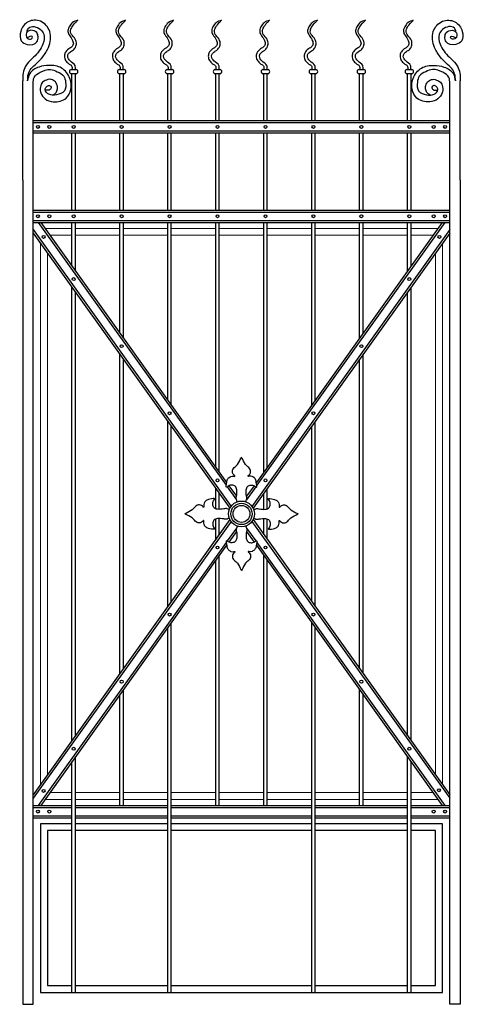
# Model space of a CAD drawing. Header units: millimetres. Extents: x 6567289036 to 6568990308, y 5976640423 to 5977332400.
# Tile 294 of 334: x 6568922126 to 6568923421, y 5976943836 to 5976946712. Entities that reach past the tile are written whole.
import ezdxf

# ---------------------------------------------------------------- set-up
doc = ezdxf.new("R2010")
doc.units = ezdxf.units.MM

msp = doc.modelspace()

# ---------------------------------------------------------------- linework, layer by layer
for p, q in [((6568922276.171483, 5976946566.282215), (6568922291.124983, 5976946566.282215)), ((6568922291.124983, 5976946554.282215), (6568922276.171483, 5976946554.282215)), ((6568922278.648227, 5976946416.84284), (6568922278.648223, 5976946554.282215)), ((6568922288.648232, 5976946416.84284), (6568922288.648232, 5976946554.282215)), ((6568922416.171483, 5976946566.282215), (6568922431.124983, 5976946566.282215)), ((6568922431.124983, 5976946554.282215), (6568922416.171483, 5976946554.282215)), ((6568922418.648231, 5976946416.84284), (6568922418.648228, 5976946554.282215)), ((6568922428.648232, 5976946416.84284), (6568922428.648232, 5976946554.282215)), ((6568922556.171483, 5976946566.282215), (6568922571.124983, 5976946566.282215)), ((6568922571.124983, 5976946554.282215), (6568922556.171483, 5976946554.282215)), ((6568922558.648227, 5976946416.84284), (6568922558.648225, 5976946554.282215)), ((6568922568.648227, 5976946416.84284), (6568922568.648225, 5976946554.282215)), ((6568922696.171483, 5976946566.282215), (6568922711.124983, 5976946566.282215)), ((6568922711.124983, 5976946554.282215), (6568922696.171483, 5976946554.282215)), ((6568922698.64823, 5976946416.84284), (6568922698.64823, 5976946554.282215)), ((6568922708.648232, 5976946416.84284), (6568922708.648232, 5976946554.282215)), ((6568922836.171483, 5976946566.282215), (6568922851.124983, 5976946566.282215)), ((6568922851.124983, 5976946554.282215), (6568922836.171483, 5976946554.282215)), ((6568922838.64823, 5976946416.84284), (6568922838.64823, 5976946554.282215)), ((6568922848.648233, 5976946416.84284), (6568922848.648234, 5976946554.282215)), ((6568922976.171483, 5976946566.282215), (6568922991.124983, 5976946566.282215)), ((6568922991.124983, 5976946554.282215), (6568922976.171483, 5976946554.282215)), ((6568922978.648228, 5976946416.84284), (6568922978.648225, 5976946554.282215)), ((6568922988.648232, 5976946416.84284), (6568922988.648232, 5976946554.282215)), ((6568923116.171483, 5976946566.282215), (6568923131.124983, 5976946566.282215)), ((6568923131.124983, 5976946554.282215), (6568923116.171483, 5976946554.282215)), ((6568923118.64823, 5976946416.84284), (6568923118.648229, 5976946554.282215)), ((6568923128.64823, 5976946416.84284), (6568923128.648229, 5976946554.282215)), ((6568923256.171483, 5976946566.282215), (6568923271.124983, 5976946566.282215)), ((6568923271.124983, 5976946554.282215), (6568923256.171483, 5976946554.282215)), ((6568923258.648232, 5976946416.84284), (6568923258.648232, 5976946554.282215)), ((6568923268.648232, 5976946416.84284), (6568923268.648232, 5976946554.282215)), ((6568922135.582452, 5976946242.953264), (6568922135.582452, 5976946533.856352)), ((6568922165.582452, 5976946242.953263), (6568922165.582452, 5976946526.235807)), ((6568923381.714015, 5976946242.953263), (6568923381.714015, 5976946526.235807)), ((6568923411.714017, 5976946242.953264), (6568923411.714015, 5976946533.856352)), ((6568923381.714016, 5976946416.84284), (6568922165.582452, 5976946416.84284)), ((6568923381.714016, 5976946410.84284), (6568922165.582452, 5976946410.84284)), ((6568923381.714016, 5976946386.652826), (6568922165.582452, 5976946386.652826)), ((6568923381.714016, 5976946380.652826), (6568922165.582452, 5976946380.652826)), ((6568922278.648233, 5976946155.944423), (6568922278.648228, 5976946380.652826)), ((6568922288.648232, 5976946155.944423), (6568922288.648232, 5976946380.652826)), ((6568922418.648233, 5976946155.944423), (6568922418.648231, 5976946380.652826)), ((6568922428.648232, 5976946155.944423), (6568922428.648232, 5976946380.652826)), ((6568922558.648233, 5976946155.944423), (6568922558.648228, 5976946380.652826)), ((6568922568.648233, 5976946155.944423), (6568922568.648228, 5976946380.652826)), ((6568922698.648232, 5976946155.944423), (6568922698.648231, 5976946380.652826)), ((6568922708.648232, 5976946155.944423), (6568922708.648232, 5976946380.652826)), ((6568922838.648232, 5976946155.944423), (6568922838.648231, 5976946380.652826)), ((6568922848.648232, 5976946155.944423), (6568922848.648233, 5976946380.652826)), ((6568922978.648233, 5976946155.944423), (6568922978.648229, 5976946380.652826)), ((6568922988.648232, 5976946155.944423), (6568922988.648232, 5976946380.652826)), ((6568923118.648233, 5976946155.944423), (6568923118.648231, 5976946380.652826)), ((6568923128.648233, 5976946155.944423), (6568923128.648231, 5976946380.652826)), ((6568923258.648232, 5976946155.944423), (6568923258.648232, 5976946380.652826)), ((6568923268.648232, 5976946155.944423), (6568923268.648232, 5976946380.652826)), ((6568922135.582452, 5976946242.953263), (6568922135.582452, 5976943836.136531)), ((6568922165.582452, 5976943836.136531), (6568922165.582452, 5976946242.953263)), ((6568923381.714015, 5976943836.136531), (6568923381.714015, 5976946242.953263)), ((6568923411.714015, 5976946242.953263), (6568923411.714015, 5976943836.136531)), ((6568922165.582452, 5976946155.944423), (6568923381.714015, 5976946155.944423)), ((6568922165.582452, 5976946149.944423), (6568923381.714015, 5976946149.944423)), ((6568922165.582452, 5976946125.754409), (6568923381.714015, 5976946125.754409)), ((6568922165.582452, 5976946119.754409), (6568923381.714015, 5976946119.754409)), ((6568922180.329351, 5976946119.754409), (6568922728.733303, 5976945351.997586)), ((6568922187.702802, 5976946119.754409), (6568922730.257155, 5976945360.186931)), ((6568922278.648233, 5976945992.432248), (6568922278.648233, 5976946119.754409)), ((6568922288.648233, 5976945978.432406), (6568922288.648233, 5976946119.754409)), ((6568922418.648233, 5976945796.434471), (6568922418.648233, 5976946119.754409)), ((6568922428.648233, 5976945782.43463), (6568922428.648233, 5976946119.754409)), ((6568922558.648233, 5976945600.436695), (6568922558.648233, 5976946119.754409)), ((6568922568.648233, 5976945586.436853), (6568922568.648233, 5976946119.754409)), ((6568922698.648233, 5976945404.438918), (6568922698.648233, 5976946119.754409)), ((6568922708.648233, 5976945390.439077), (6568922708.648233, 5976946119.754409)), ((6568923359.593666, 5976946119.754409), (6568922817.039312, 5976945360.186931)), ((6568923366.967115, 5976946119.754409), (6568922818.563164, 5976945351.997586)), ((6568922838.648233, 5976945390.439077), (6568922838.648233, 5976946119.754409)), ((6568922848.648233, 5976945404.438918), (6568922848.648233, 5976946119.754409)), ((6568922978.648233, 5976945586.436853), (6568922978.648233, 5976946119.754409)), ((6568922988.648233, 5976945600.436695), (6568922988.648233, 5976946119.754409)), ((6568923118.648233, 5976945782.43463), (6568923118.648233, 5976946119.754409)), ((6568923128.648233, 5976945796.434471), (6568923128.648233, 5976946119.754409)), ((6568923258.648233, 5976945978.432406), (6568923258.648233, 5976946119.754409)), ((6568923268.648233, 5976945992.432248), (6568923268.648233, 5976946119.754409)), ((6568922165.582452, 5976946099.108983), (6568922743.18416, 5976945290.475764)), ((6568922165.582452, 5976946088.78627), (6568922739.826895, 5976945284.85317)), ((6568923381.714015, 5976946099.108983), (6568922804.112307, 5976945290.475764)), ((6568923381.714015, 5976946088.78627), (6568922807.469573, 5976945284.85317)), ((6568922278.648233, 5976944606.447971), (6568922278.648233, 5976945930.495972)), ((6568922288.648233, 5976944620.447812), (6568922288.648233, 5976945916.49613)), ((6568923258.648233, 5976944620.447812), (6568923258.648233, 5976945916.49613)), ((6568923268.648233, 5976944606.447971), (6568923268.648233, 5976945930.495972)), ((6568922418.648233, 5976944802.445747), (6568922418.648233, 5976945734.498195)), ((6568922428.648233, 5976944816.445589), (6568922428.648233, 5976945720.498354)), ((6568923118.648233, 5976944816.445589), (6568923118.648233, 5976945720.498354)), ((6568923128.648233, 5976944802.445747), (6568923128.648233, 5976945734.498195)), ((6568922558.648233, 5976944998.443524), (6568922558.648233, 5976945538.500419)), ((6568922568.648233, 5976945012.443365), (6568922568.648233, 5976945524.500577)), ((6568922978.648233, 5976945012.443365), (6568922978.648233, 5976945524.500577)), ((6568922988.648233, 5976944998.443524), (6568922988.648233, 5976945538.500419)), ((6568922698.648233, 5976945283.230026), (6568922698.648233, 5976945342.502642)), ((6568922731.915714, 5976945347.542261), (6568922758.695016, 5976945310.051664)), ((6568922736.959382, 5976945350.803919), (6568922758.892391, 5976945320.098055)), ((6568922810.337085, 5976945350.803919), (6568922788.404077, 5976945320.098055)), ((6568922815.380753, 5976945347.542261), (6568922788.601452, 5976945310.051664)), ((6568922848.648233, 5976945283.230026), (6568922848.648233, 5976945342.502642)), ((6568922708.648233, 5976945281.722558), (6568922708.648233, 5976945328.502801)), ((6568922838.648233, 5976945281.722558), (6568922838.648233, 5976945328.502801)), ((6568922739.826895, 5976945252.090772), (6568922165.582452, 5976944448.157672)), ((6568922698.648233, 5976945194.4413), (6568922698.648233, 5976945253.713916)), ((6568922708.648233, 5976945208.441142), (6568922708.648233, 5976945255.221384)), ((6568922807.469573, 5976945252.090772), (6568923381.714015, 5976944448.157672)), ((6568922838.648233, 5976945208.441142), (6568922838.648233, 5976945255.221384)), ((6568922848.648233, 5976945194.4413), (6568922848.648233, 5976945253.713916)), ((6568922743.18416, 5976945246.468178), (6568922165.582452, 5976944437.83496)), ((6568922758.695016, 5976945226.892278), (6568922731.915714, 5976945189.401682)), ((6568922788.601452, 5976945226.892278), (6568922815.380753, 5976945189.401682)), ((6568922804.112307, 5976945246.468178), (6568923381.714015, 5976944437.83496)), ((6568922758.892391, 5976945216.845888), (6568922736.959382, 5976945186.140024)), ((6568922788.404077, 5976945216.845888), (6568922810.337085, 5976945186.140024)), ((6568922728.733303, 5976945184.946357), (6568922180.329351, 5976944417.189534)), ((6568922730.257155, 5976945176.757012), (6568922187.702802, 5976944417.189534)), ((6568922817.039312, 5976945176.757012), (6568923359.593666, 5976944417.189534)), ((6568922818.563164, 5976945184.946357), (6568923366.967115, 5976944417.189534)), ((6568922708.648233, 5976944417.189534), (6568922708.648233, 5976945146.504866)), ((6568922838.648233, 5976944417.189534), (6568922838.648233, 5976945146.504866)), ((6568922698.648233, 5976944417.189534), (6568922698.648233, 5976945132.505024)), ((6568922848.648233, 5976944417.189534), (6568922848.648233, 5976945132.505024)), ((6568922558.648233, 5976943870.741948), (6568922558.648233, 5976944936.507248)), ((6568922568.648233, 5976943870.741948), (6568922568.648233, 5976944950.507089)), ((6568922978.648233, 5976943870.741948), (6568922978.648233, 5976944950.507089)), ((6568922988.648233, 5976943870.741948), (6568922988.648233, 5976944936.507248)), ((6568922418.648233, 5976944417.189534), (6568922418.648233, 5976944740.509471)), ((6568922428.648233, 5976944417.189534), (6568922428.648233, 5976944754.509313)), ((6568923118.648233, 5976944417.189534), (6568923118.648233, 5976944754.509313)), ((6568923128.648233, 5976944417.189534), (6568923128.648233, 5976944740.509471)), ((6568922278.648233, 5976943870.741947), (6568922278.648233, 5976944544.511695)), ((6568922288.648233, 5976943870.741947), (6568922288.648233, 5976944558.511536)), ((6568923258.648232, 5976943870.741947), (6568923258.648233, 5976944558.511536)), ((6568923268.648232, 5976943870.741947), (6568923268.648233, 5976944544.511695)), ((6568922165.582452, 5976944417.189534), (6568922278.648234, 5976944417.189534)), ((6568922165.582452, 5976944411.189534), (6568922278.648234, 5976944411.189534)), ((6568922288.648232, 5976944417.189534), (6568922558.648233, 5976944417.189534)), ((6568922288.648232, 5976944411.189534), (6568922558.648233, 5976944411.189534)), ((6568922568.648233, 5976944417.189533), (6568922978.648233, 5976944417.189533)), ((6568922568.648233, 5976944411.189534), (6568922978.648233, 5976944411.189534)), ((6568922988.648233, 5976944417.189534), (6568923258.648234, 5976944417.189534)), ((6568922988.648233, 5976944411.189535), (6568923258.648234, 5976944411.189534)), ((6568923232.501755, 5976944417.189534), (6568923232.501755, 5976944417.189534)), ((6568923268.648233, 5976944417.189534), (6568923381.714015, 5976944417.189534)), ((6568923268.648233, 5976944411.189535), (6568923381.714015, 5976944411.189534)), ((6568922165.582452, 5976944386.99952), (6568922278.648234, 5976944386.99952)), ((6568922165.582452, 5976944380.99952), (6568922278.648234, 5976944380.99952)), ((6568922187.119976, 5976944363.638347), (6568922187.119976, 5976943870.741948)), ((6568922278.648234, 5976944363.638347), (6568922187.119976, 5976944363.638347)), ((6568922288.648232, 5976944386.999521), (6568922558.648233, 5976944386.999521)), ((6568922288.648232, 5976944380.999519), (6568922558.648233, 5976944380.999519)), ((6568922558.648232, 5976944363.638346), (6568922288.648232, 5976944363.638347)), ((6568922568.648233, 5976944386.99952), (6568922978.648233, 5976944386.999519)), ((6568922568.648233, 5976944380.999519), (6568922978.648233, 5976944380.999519)), ((6568922978.648233, 5976944363.638346), (6568922568.648233, 5976944363.638347)), ((6568923258.648233, 5976944363.638346), (6568922988.648232, 5976944363.638346)), ((6568922988.648233, 5976944386.99952), (6568923258.648234, 5976944386.999521)), ((6568922988.648233, 5976944380.99952), (6568923258.648234, 5976944380.99952)), ((6568923268.648233, 5976944386.99952), (6568923381.714015, 5976944386.99952)), ((6568923268.648233, 5976944380.999519), (6568923381.714015, 5976944380.99952)), ((6568923360.176491, 5976944363.638347), (6568923268.648233, 5976944363.638346)), ((6568923360.176491, 5976943870.741948), (6568923360.176491, 5976944363.638347)), ((6568922207.119976, 5976944343.638347), (6568922207.119976, 5976943890.741948)), ((6568922278.648233, 5976944343.638346), (6568922207.119976, 5976944343.638347)), ((6568922558.648234, 5976944343.638346), (6568922288.648233, 5976944343.638346)), ((6568922978.648233, 5976944343.638346), (6568922568.648233, 5976944343.638346)), ((6568923258.648234, 5976944343.638347), (6568922988.648232, 5976944343.638346)), ((6568923340.176491, 5976944343.638347), (6568923268.648234, 5976944343.638347)), ((6568923340.176491, 5976943890.741948), (6568923340.176491, 5976944343.638347)), ((6568922207.119976, 5976943890.741948), (6568922278.648233, 5976943890.741948)), ((6568922288.648233, 5976943890.741947), (6568922558.648233, 5976943890.741947)), ((6568922568.648233, 5976943890.741948), (6568922978.648233, 5976943890.741948)), ((6568922988.648232, 5976943890.741948), (6568923258.648234, 5976943890.741948)), ((6568923268.648233, 5976943890.741948), (6568923340.176491, 5976943890.741948)), ((6568922187.119976, 5976943870.741948), (6568923360.176491, 5976943870.741948)), ((6568922135.582452, 5976943836.136531), (6568922165.582452, 5976943836.136531)), ((6568923411.714015, 5976943836.136531), (6568923381.714015, 5976943836.136531))]:
    msp.add_line(p, q)
at = {"color": 6, "lineweight": 9}
for points in [[(6568922278.648233, 5976946102.393235), (6568922200.103781, 5976946102.393235)], [(6568922418.648233, 5976946102.393235), (6568922288.648233, 5976946102.393235)], [(6568922558.648233, 5976946102.393235), (6568922428.648233, 5976946102.393235)], [(6568922698.648233, 5976946102.393235), (6568922568.648233, 5976946102.393235)], [(6568922838.648233, 5976946102.393235), (6568922708.648233, 5976946102.393235)], [(6568922978.648233, 5976946102.393235), (6568922848.648233, 5976946102.393235)], [(6568923118.648233, 5976946102.393235), (6568922988.648233, 5976946102.393235)], [(6568923258.648233, 5976946102.393235), (6568923128.648233, 5976946102.393235)], [(6568923347.192687, 5976946102.393235), (6568923268.648233, 5976946102.393235)], [(6568922187.119976, 5976946058.634078), (6568922187.119976, 5976944478.309864)], [(6568922278.648233, 5976946082.393235), (6568922214.389657, 5976946082.393235)], [(6568922418.648233, 5976946082.393235), (6568922288.648233, 5976946082.393235)], [(6568922558.648233, 5976946082.393235), (6568922428.648233, 5976946082.393235)], [(6568922698.648233, 5976946082.393235), (6568922568.648233, 5976946082.393235)], [(6568922838.648233, 5976946082.393235), (6568922708.648233, 5976946082.393235)], [(6568922978.648233, 5976946082.393235), (6568922848.648233, 5976946082.393235)], [(6568923118.648233, 5976946082.393235), (6568922988.648233, 5976946082.393235)], [(6568923258.648233, 5976946082.393235), (6568923128.648233, 5976946082.393235)], [(6568923332.906811, 5976946082.393235), (6568923268.648233, 5976946082.393235)], [(6568923360.176491, 5976944478.309864), (6568923360.176491, 5976946058.634078)], [(6568922207.119976, 5976946030.634396), (6568922207.119976, 5976944506.309546)], [(6568923340.176491, 5976944506.309546), (6568923340.176491, 5976946030.634396)], [(6568922214.389657, 5976944454.550708), (6568922278.648233, 5976944454.550708)], [(6568922288.648233, 5976944454.550708), (6568922418.648233, 5976944454.550708)], [(6568922428.648233, 5976944454.550708), (6568922558.648233, 5976944454.550708)], [(6568922568.648233, 5976944454.550708), (6568922698.648233, 5976944454.550708)], [(6568922708.648233, 5976944454.550708), (6568922838.648233, 5976944454.550708)], [(6568922848.648233, 5976944454.550708), (6568922978.648233, 5976944454.550708)], [(6568922988.648233, 5976944454.550708), (6568923118.648233, 5976944454.550708)], [(6568923128.648233, 5976944454.550708), (6568923258.648233, 5976944454.550708)], [(6568923268.648233, 5976944454.550708), (6568923332.906811, 5976944454.550708)], [(6568923340.176491, 5976944454.550708), (6568923340.176491, 5976944454.695983)], [(6568922200.103781, 5976944434.550708), (6568922278.648233, 5976944434.550708)], [(6568922288.648233, 5976944434.550708), (6568922418.648233, 5976944434.550708)], [(6568922428.648233, 5976944434.550708), (6568922558.648233, 5976944434.550708)], [(6568922568.648233, 5976944434.550708), (6568922698.648233, 5976944434.550708)], [(6568922708.648233, 5976944434.550708), (6568922838.648233, 5976944434.550708)], [(6568922848.648233, 5976944434.550708), (6568922978.648233, 5976944434.550708)], [(6568922988.648233, 5976944434.550708), (6568923118.648233, 5976944434.550708)], [(6568923128.648233, 5976944434.550708), (6568923258.648233, 5976944434.550708)], [(6568923268.648233, 5976944434.550708), (6568923347.192687, 5976944434.550708)]]:
    msp.add_lwpolyline(points, dxfattribs=at)
for centre, radius in [((6568922179.184861, 5976946398.747833), 4.251894), ((6568922212.42929, 5976946398.747833), 4.251894), ((6568922283.648234, 5976946398.747833), 4.251894), ((6568922423.648234, 5976946398.747833), 4.251894), ((6568922563.648234, 5976946398.747833), 4.251894), ((6568922703.648234, 5976946398.747833), 4.251894), ((6568922843.648234, 5976946398.747833), 4.251894), ((6568922983.648234, 5976946398.747833), 4.251894), ((6568923123.648234, 5976946398.747833), 4.251894), ((6568923263.648234, 5976946398.747833), 4.251894), ((6568923334.867178, 5976946398.747833), 4.251894), ((6568923368.111608, 5976946398.747833), 4.251894), ((6568922179.18486, 5976946137.849416), 4.251894), ((6568922212.42929, 5976946137.849416), 4.251894), ((6568922283.648233, 5976946137.849416), 4.251894), ((6568922423.648233, 5976946137.849416), 4.251894), ((6568922563.648233, 5976946137.849416), 4.251894), ((6568922703.648233, 5976946137.849416), 4.251894), ((6568922843.648233, 5976946137.849416), 4.251894), ((6568922983.648233, 5976946137.849416), 4.251894), ((6568923123.648233, 5976946137.849416), 4.251894), ((6568923263.648233, 5976946137.849416), 4.251894), ((6568923334.867178, 5976946137.849416), 4.251894), ((6568923368.111607, 5976946137.849416), 4.251894), ((6568922195.807075, 5976946077.440416), 4.251894), ((6568923351.489392, 5976946077.440416), 4.251894), ((6568922283.648233, 5976945954.46419), 4.251894), ((6568923263.648233, 5976945954.46419), 4.251894), ((6568922423.648233, 5976945758.466413), 4.251894), ((6568923123.648233, 5976945758.466413), 4.251894), ((6568922563.648233, 5976945562.468637), 4.251894), ((6568922983.648233, 5976945562.468637), 4.251894), ((6568922703.648233, 5976945366.47086), 4.251894), ((6568922843.648233, 5976945366.47086), 4.251894), ((6568922773.648233, 5976945268.471972), 37.579604), ((6568922773.648233, 5976945268.471972), 31.134268), ((6568922773.648233, 5976945268.471972), 24.688932), ((6568922703.648233, 5976945170.473083), 4.251894), ((6568922843.648233, 5976945170.473083), 4.251894), ((6568922563.648233, 5976944974.475307), 4.251894), ((6568922983.648233, 5976944974.475307), 4.251894), ((6568922423.648233, 5976944778.47753), 4.251894), ((6568923123.648233, 5976944778.47753), 4.251894), ((6568922283.648233, 5976944582.479753), 4.251894), ((6568923263.648233, 5976944582.479753), 4.251894), ((6568922195.807075, 5976944459.503527), 4.251894), ((6568923350.176491, 5976944461.343424), 4.251894), ((6568922179.18486, 5976944399.094527), 4.251894), ((6568922212.42929, 5976944399.094527), 4.251894), ((6568923334.867178, 5976944399.094527), 4.251894), ((6568923368.111607, 5976944399.094527), 4.251894)]:
    msp.add_circle(centre, radius)
for centre, start, end in [((6568922277.243196, 5976946560.282215), 100.127286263, 259.872713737), ((6568922290.05327, 5976946560.282215), 280.127286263, 79.872713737), ((6568922417.243196, 5976946560.282215), 100.127286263, 259.872713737), ((6568922430.05327, 5976946560.282215), 280.127286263, 79.872713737), ((6568922557.243196, 5976946560.282215), 100.127286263, 259.872713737), ((6568922570.05327, 5976946560.282215), 280.127286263, 79.872713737), ((6568922697.243196, 5976946560.282215), 100.127286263, 259.872713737), ((6568922710.05327, 5976946560.282215), 280.127286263, 79.872713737), ((6568922837.243196, 5976946560.282215), 100.127286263, 259.872713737), ((6568922850.05327, 5976946560.282215), 280.127286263, 79.872713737), ((6568922977.243196, 5976946560.282215), 100.127286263, 259.872713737), ((6568922990.05327, 5976946560.282215), 280.127286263, 79.872713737), ((6568923117.243196, 5976946560.282215), 100.127286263, 259.872713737), ((6568923130.05327, 5976946560.282215), 280.127286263, 79.872713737), ((6568923257.243196, 5976946560.282215), 100.127286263, 259.872713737), ((6568923270.05327, 5976946560.282215), 280.127286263, 79.872713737)]:
    msp.add_arc(centre, 6.094962, start, end)
for points in [[(6568922149.222223, 5976946533.285141), (6568922151.297604, 5976946554.164529), (6568922159.445735, 5976946569.053727), (6568922175.976775, 5976946585.101667), (6568922193.238147, 5976946603.635191), (6568922210.016241, 5976946630.45099), (6568922215.636751, 5976946654.152404), (6568922213.602946, 5976946677.196207), (6568922186.832308, 5976946707.248352), (6568922150.98702, 5976946706.054799), (6568922128.882446, 5976946677.409701), (6568922130.67469, 5976946650.554912), (6568922147.999925, 5976946639.812993), (6568922176.078718, 5976946646.974268), (6568922179.630744, 5976946661.649266), (6568922175.655776, 5976946674.261888), (6568922158.586865, 5976946681.035326), (6568922148.298762, 5976946676.831119), (6568922145.492924, 5976946662.349972), (6568922150.87078, 5976946655.810098), (6568922162.795654, 5976946658.379343), (6568922162.832767, 5976946662.61339), (6568922155.400661, 5976946663.294909), (6568922148.377544, 5976946657.916365)], [(6568922147.546447, 5976946675.935502), (6568922151.943617, 5976946687.519921), (6568922168.053869, 5976946691.636671), (6568922186.412081, 5976946683.028916), (6568922196.153138, 5976946669.555902), (6568922193.90521, 5976946640.738611), (6568922166.503498, 5976946602.423482), (6568922147.316413, 5976946582.658281), (6568922140.879403, 5976946571.420073), (6568922135.261889, 5976946550.521808), (6568922135.582452, 5976946533.856352)], [(6568922288.204685, 5976946566.282215), (6568922287.557006, 5976946578.575184), (6568922273.307574, 5976946591.515139), (6568922266.182858, 5976946605.102096), (6568922268.773667, 5976946613.51307), (6568922277.841481, 5976946620.630056), (6568922286.909296, 5976946628.39403), (6568922291.443203, 5976946640.686983), (6568922288.204685, 5976946654.920941), (6568922277.193771, 5976946669.1549), (6568922274.602994, 5976946676.918872), (6568922278.489191, 5976946690.505829), (6568922288.852395, 5976946703.445784), (6568922295.329401, 5976946710.56277)], [(6568922428.204685, 5976946566.282215), (6568922427.557006, 5976946578.575184), (6568922413.307574, 5976946591.515139), (6568922406.182858, 5976946605.102096), (6568922408.773667, 5976946613.51307), (6568922417.841481, 5976946620.630056), (6568922426.909296, 5976946628.39403), (6568922431.443203, 5976946640.686983), (6568922428.204685, 5976946654.920941), (6568922417.193771, 5976946669.1549), (6568922414.602994, 5976946676.918872), (6568922418.489191, 5976946690.505829), (6568922428.852395, 5976946703.445784), (6568922435.329401, 5976946710.56277)], [(6568922568.204685, 5976946566.282215), (6568922567.557006, 5976946578.575184), (6568922553.307574, 5976946591.515139), (6568922546.182858, 5976946605.102096), (6568922548.773667, 5976946613.51307), (6568922557.841481, 5976946620.630056), (6568922566.909296, 5976946628.39403), (6568922571.443203, 5976946640.686983), (6568922568.204685, 5976946654.920941), (6568922557.193771, 5976946669.1549), (6568922554.602994, 5976946676.918872), (6568922558.489191, 5976946690.505829), (6568922568.852395, 5976946703.445784), (6568922575.329401, 5976946710.56277)], [(6568922708.204685, 5976946566.282215), (6568922707.557006, 5976946578.575184), (6568922693.307574, 5976946591.515139), (6568922686.182858, 5976946605.102096), (6568922688.773667, 5976946613.51307), (6568922697.841481, 5976946620.630056), (6568922706.909296, 5976946628.39403), (6568922711.443203, 5976946640.686983), (6568922708.204685, 5976946654.920941), (6568922697.193771, 5976946669.1549), (6568922694.602994, 5976946676.918872), (6568922698.489191, 5976946690.505829), (6568922708.852395, 5976946703.445784), (6568922715.329401, 5976946710.56277)], [(6568922848.204685, 5976946566.282215), (6568922847.557006, 5976946578.575184), (6568922833.307574, 5976946591.515139), (6568922826.182858, 5976946605.102096), (6568922828.773667, 5976946613.51307), (6568922837.841481, 5976946620.630056), (6568922846.909296, 5976946628.39403), (6568922851.443203, 5976946640.686983), (6568922848.204685, 5976946654.920941), (6568922837.193771, 5976946669.1549), (6568922834.602994, 5976946676.918872), (6568922838.489191, 5976946690.505829), (6568922848.852395, 5976946703.445784), (6568922855.329401, 5976946710.56277)], [(6568922988.204685, 5976946566.282215), (6568922987.557006, 5976946578.575184), (6568922973.307574, 5976946591.515139), (6568922966.182858, 5976946605.102096), (6568922968.773667, 5976946613.51307), (6568922977.841481, 5976946620.630056), (6568922986.909296, 5976946628.39403), (6568922991.443203, 5976946640.686983), (6568922988.204685, 5976946654.920941), (6568922977.193771, 5976946669.1549), (6568922974.602994, 5976946676.918872), (6568922978.489191, 5976946690.505829), (6568922988.852395, 5976946703.445784), (6568922995.329401, 5976946710.56277)], [(6568923128.204685, 5976946566.282215), (6568923127.557006, 5976946578.575184), (6568923113.307574, 5976946591.515139), (6568923106.182858, 5976946605.102096), (6568923108.773667, 5976946613.51307), (6568923117.841481, 5976946620.630056), (6568923126.909296, 5976946628.39403), (6568923131.443203, 5976946640.686983), (6568923128.204685, 5976946654.920941), (6568923117.193771, 5976946669.1549), (6568923114.602994, 5976946676.918872), (6568923118.489191, 5976946690.505829), (6568923128.852395, 5976946703.445784), (6568923135.329401, 5976946710.56277)], [(6568923268.204685, 5976946566.282215), (6568923267.557006, 5976946578.575184), (6568923253.307574, 5976946591.515139), (6568923246.182858, 5976946605.102096), (6568923248.773667, 5976946613.51307), (6568923257.841481, 5976946620.630056), (6568923266.909296, 5976946628.39403), (6568923271.443203, 5976946640.686983), (6568923268.204685, 5976946654.920941), (6568923257.193771, 5976946669.1549), (6568923254.602994, 5976946676.918872), (6568923258.489191, 5976946690.505829), (6568923268.852395, 5976946703.445784), (6568923275.329401, 5976946710.56277)], [(6568923398.074244, 5976946533.285141), (6568923395.998863, 5976946554.164529), (6568923387.850732, 5976946569.053727), (6568923371.319692, 5976946585.101667), (6568923354.05832, 5976946603.635191), (6568923337.280226, 5976946630.45099), (6568923331.659716, 5976946654.152404), (6568923333.693521, 5976946677.196207), (6568923360.464159, 5976946707.248352), (6568923396.309447, 5976946706.054799), (6568923418.414021, 5976946677.409701), (6568923416.621777, 5976946650.554912), (6568923399.296542, 5976946639.812993), (6568923371.217749, 5976946646.974268), (6568923367.665723, 5976946661.649266), (6568923371.640691, 5976946674.261888), (6568923388.709601, 5976946681.035326), (6568923398.997705, 5976946676.831119), (6568923401.803543, 5976946662.349972), (6568923396.425687, 5976946655.810098), (6568923384.500813, 5976946658.379343), (6568923384.4637, 5976946662.61339), (6568923391.895805, 5976946663.294909), (6568923398.918922, 5976946657.916365)], [(6568923399.75002, 5976946675.935502), (6568923395.35285, 5976946687.519921), (6568923379.242598, 5976946691.636671), (6568923360.884386, 5976946683.028916), (6568923351.143329, 5976946669.555902), (6568923353.391257, 5976946640.738611), (6568923380.792969, 5976946602.423482), (6568923399.980054, 5976946582.658281), (6568923406.417064, 5976946571.420073), (6568923412.034577, 5976946550.521808), (6568923411.714015, 5976946533.856352)], [(6568922221.844873, 5976946491.498131), (6568922230.184021, 5976946497.163133), (6568922235.526169, 5976946506.907807), (6568922235.526169, 5976946519.900702), (6568922227.629045, 5976946532.893612), (6568922216.015651, 5976946537.765949), (6568922199.989144, 5976946534.053691), (6568922191.043094, 5976946527.020999), (6568922186.213657, 5976946511.435184), (6568922187.328133, 5976946498.447013), (6568922200.330432, 5976946480.634646), (6568922223.734576, 5976946472.099563), (6568922261.626966, 5976946483.23229), (6568922275.169352, 5976946507.834721), (6568922272.792667, 5976946539.885297), (6568922247.83734, 5976946570.748823), (6568922211.592707, 5976946578.464698), (6568922182.478189, 5976946573.71647), (6568922155.146178, 5976946554.723528), (6568922149.222223, 5976946533.285141)], [(6568923325.451593, 5976946491.498131), (6568923317.112446, 5976946497.163133), (6568923311.770298, 5976946506.907807), (6568923311.770298, 5976946519.900702), (6568923319.667421, 5976946532.893612), (6568923331.280816, 5976946537.765949), (6568923347.307323, 5976946534.053691), (6568923356.253373, 5976946527.020999), (6568923361.082809, 5976946511.435184), (6568923359.968334, 5976946498.447013), (6568923346.966035, 5976946480.634646), (6568923323.561891, 5976946472.099563), (6568923285.6695, 5976946483.23229), (6568923272.127115, 5976946507.834721), (6568923274.503799, 5976946539.885297), (6568923299.459126, 5976946570.748823), (6568923335.70376, 5976946578.464698), (6568923364.818277, 5976946573.71647), (6568923392.150289, 5976946554.723528), (6568923398.074244, 5976946533.285141)], [(6568922165.582452, 5976946526.235807), (6568922167.956264, 5976946543.427319), (6568922185.759908, 5976946558.247584), (6568922215.432677, 5976946566.546941), (6568922235.610133, 5976946560.026017), (6568922254.600698, 5976946546.984185), (6568922259.941785, 5976946529.792675), (6568922256.38105, 5976946503.708996), (6568922233.23632, 5976946492.445598), (6568922211.278481, 5976946494.224031), (6568922200.596308, 5976946507.265863), (6568922204.157012, 5976946516.158017), (6568922211.871943, 5976946519.714884), (6568922217.80649, 5976946514.972409), (6568922214.245755, 5976946507.858674), (6568922202.970121, 5976946506.08024), (6568922200.002847, 5976946506.673052)], [(6568923381.714015, 5976946526.235807), (6568923379.340202, 5976946543.427319), (6568923361.536559, 5976946558.247584), (6568923331.86379, 5976946566.546941), (6568923311.686334, 5976946560.026017), (6568923292.695768, 5976946546.984185), (6568923287.354682, 5976946529.792675), (6568923290.915417, 5976946503.708996), (6568923314.060146, 5976946492.445598), (6568923336.017985, 5976946494.224031), (6568923346.700159, 5976946507.265863), (6568923343.139455, 5976946516.158017), (6568923335.424524, 5976946519.714884), (6568923329.489977, 5976946514.972409), (6568923333.050712, 5976946507.858674), (6568923344.326345, 5976946506.08024), (6568923347.29362, 5976946506.673052)]]:
    msp.add_spline(points, degree=3)
for points, knots in [([(6568922295.329401, 5976946710.56277), (6568922289.640211, 5976946708.635108), (6568922278.867361, 5976946704.984953), (6568922271.163088, 5976946692.961865), (6568922265.938615, 5976946682.468224), (6568922267.414785, 5976946669.94132), (6568922275.887478, 5976946661.145608), (6568922280.076174, 5976946651.890905), (6568922283.459689, 5976946644.251441), (6568922281.477565, 5976946634.35442), (6568922270.848509, 5976946627.821592), (6568922260.363153, 5976946620.740082), (6568922256.013548, 5976946607.94338), (6568922257.244154, 5976946595.354568), (6568922265.598628, 5976946586.121042), (6568922272.063783, 5976946581.051473), (6568922277.195806, 5976946578.837013), (6568922279.223866, 5976946574.551105), (6568922279.08729, 5976946570.020668), (6568922279.089657, 5976946567.041471), (6568922279.091781, 5976946566.282215)], [0, 0, 0, 0, 17.4702589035, 33.0810716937, 41.0586337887, 52.3414644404, 68.02700428, 76.5686781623, 82.7695184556, 92.9064335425, 103.214417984, 119.0128628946, 129.5834725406, 142.1755272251, 154.9439315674, 165.5798935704, 166.7229703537, 171.5429598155, 178.2025003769, 180.4777222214, 180.4777222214, 180.4777222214, 180.4777222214]), ([(6568922435.329401, 5976946710.56277), (6568922429.640211, 5976946708.635108), (6568922418.867361, 5976946704.984953), (6568922411.163088, 5976946692.961865), (6568922405.938615, 5976946682.468224), (6568922407.414785, 5976946669.94132), (6568922415.887478, 5976946661.145608), (6568922420.076174, 5976946651.890905), (6568922423.459689, 5976946644.251441), (6568922421.477565, 5976946634.35442), (6568922410.848509, 5976946627.821592), (6568922400.363153, 5976946620.740082), (6568922396.013548, 5976946607.94338), (6568922397.244154, 5976946595.354568), (6568922405.598628, 5976946586.121042), (6568922412.063783, 5976946581.051473), (6568922417.195806, 5976946578.837013), (6568922419.223866, 5976946574.551105), (6568922419.08729, 5976946570.020668), (6568922419.089657, 5976946567.041471), (6568922419.091781, 5976946566.282215)], [0, 0, 0, 0, 17.4702589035, 33.0810716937, 41.0586337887, 52.3414644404, 68.02700428, 76.5686781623, 82.7695184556, 92.9064335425, 103.214417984, 119.0128628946, 129.5834725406, 142.1755272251, 154.9439315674, 165.5798935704, 166.7229703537, 171.5429598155, 178.2025003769, 180.4777222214, 180.4777222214, 180.4777222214, 180.4777222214]), ([(6568922575.329401, 5976946710.56277), (6568922569.640211, 5976946708.635108), (6568922558.867361, 5976946704.984953), (6568922551.163088, 5976946692.961865), (6568922545.938615, 5976946682.468224), (6568922547.414785, 5976946669.94132), (6568922555.887478, 5976946661.145608), (6568922560.076174, 5976946651.890905), (6568922563.459689, 5976946644.251441), (6568922561.477565, 5976946634.35442), (6568922550.848509, 5976946627.821592), (6568922540.363153, 5976946620.740082), (6568922536.013548, 5976946607.94338), (6568922537.244154, 5976946595.354568), (6568922545.598628, 5976946586.121042), (6568922552.063783, 5976946581.051473), (6568922557.195806, 5976946578.837013), (6568922559.223866, 5976946574.551105), (6568922559.08729, 5976946570.020668), (6568922559.089657, 5976946567.041471), (6568922559.091781, 5976946566.282215)], [0, 0, 0, 0, 17.4702589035, 33.0810716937, 41.0586337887, 52.3414644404, 68.02700428, 76.5686781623, 82.7695184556, 92.9064335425, 103.214417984, 119.0128628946, 129.5834725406, 142.1755272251, 154.9439315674, 165.5798935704, 166.7229703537, 171.5429598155, 178.2025003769, 180.4777222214, 180.4777222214, 180.4777222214, 180.4777222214]), ([(6568922715.329401, 5976946710.56277), (6568922709.640211, 5976946708.635108), (6568922698.867361, 5976946704.984953), (6568922691.163088, 5976946692.961865), (6568922685.938615, 5976946682.468224), (6568922687.414785, 5976946669.94132), (6568922695.887478, 5976946661.145608), (6568922700.076174, 5976946651.890905), (6568922703.459689, 5976946644.251441), (6568922701.477565, 5976946634.35442), (6568922690.848509, 5976946627.821592), (6568922680.363153, 5976946620.740082), (6568922676.013548, 5976946607.94338), (6568922677.244154, 5976946595.354568), (6568922685.598628, 5976946586.121042), (6568922692.063783, 5976946581.051473), (6568922697.195806, 5976946578.837013), (6568922699.223866, 5976946574.551105), (6568922699.08729, 5976946570.020668), (6568922699.089657, 5976946567.041471), (6568922699.091781, 5976946566.282215)], [0, 0, 0, 0, 17.4702589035, 33.0810716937, 41.0586337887, 52.3414644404, 68.02700428, 76.5686781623, 82.7695184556, 92.9064335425, 103.214417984, 119.0128628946, 129.5834725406, 142.1755272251, 154.9439315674, 165.5798935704, 166.7229703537, 171.5429598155, 178.2025003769, 180.4777222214, 180.4777222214, 180.4777222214, 180.4777222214]), ([(6568922855.329401, 5976946710.56277), (6568922849.640211, 5976946708.635108), (6568922838.867361, 5976946704.984953), (6568922831.163088, 5976946692.961865), (6568922825.938615, 5976946682.468224), (6568922827.414785, 5976946669.94132), (6568922835.887478, 5976946661.145608), (6568922840.076174, 5976946651.890905), (6568922843.459689, 5976946644.251441), (6568922841.477565, 5976946634.35442), (6568922830.848509, 5976946627.821592), (6568922820.363153, 5976946620.740082), (6568922816.013548, 5976946607.94338), (6568922817.244154, 5976946595.354568), (6568922825.598628, 5976946586.121042), (6568922832.063783, 5976946581.051473), (6568922837.195806, 5976946578.837013), (6568922839.223866, 5976946574.551105), (6568922839.08729, 5976946570.020668), (6568922839.089657, 5976946567.041471), (6568922839.091781, 5976946566.282215)], [0, 0, 0, 0, 17.4702589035, 33.0810716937, 41.0586337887, 52.3414644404, 68.02700428, 76.5686781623, 82.7695184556, 92.9064335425, 103.214417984, 119.0128628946, 129.5834725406, 142.1755272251, 154.9439315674, 165.5798935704, 166.7229703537, 171.5429598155, 178.2025003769, 180.4777222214, 180.4777222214, 180.4777222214, 180.4777222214]), ([(6568922995.329401, 5976946710.56277), (6568922989.640211, 5976946708.635108), (6568922978.867361, 5976946704.984953), (6568922971.163088, 5976946692.961865), (6568922965.938615, 5976946682.468224), (6568922967.414785, 5976946669.94132), (6568922975.887478, 5976946661.145608), (6568922980.076174, 5976946651.890905), (6568922983.459689, 5976946644.251441), (6568922981.477565, 5976946634.35442), (6568922970.848509, 5976946627.821592), (6568922960.363153, 5976946620.740082), (6568922956.013548, 5976946607.94338), (6568922957.244154, 5976946595.354568), (6568922965.598628, 5976946586.121042), (6568922972.063783, 5976946581.051473), (6568922977.195806, 5976946578.837013), (6568922979.223866, 5976946574.551105), (6568922979.08729, 5976946570.020668), (6568922979.089657, 5976946567.041471), (6568922979.091781, 5976946566.282215)], [0, 0, 0, 0, 17.4702589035, 33.0810716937, 41.0586337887, 52.3414644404, 68.02700428, 76.5686781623, 82.7695184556, 92.9064335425, 103.214417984, 119.0128628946, 129.5834725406, 142.1755272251, 154.9439315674, 165.5798935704, 166.7229703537, 171.5429598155, 178.2025003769, 180.4777222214, 180.4777222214, 180.4777222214, 180.4777222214]), ([(6568923135.329401, 5976946710.56277), (6568923129.640211, 5976946708.635108), (6568923118.867361, 5976946704.984953), (6568923111.163088, 5976946692.961865), (6568923105.938615, 5976946682.468224), (6568923107.414785, 5976946669.94132), (6568923115.887478, 5976946661.145608), (6568923120.076174, 5976946651.890905), (6568923123.459689, 5976946644.251441), (6568923121.477565, 5976946634.35442), (6568923110.848509, 5976946627.821592), (6568923100.363153, 5976946620.740082), (6568923096.013548, 5976946607.94338), (6568923097.244154, 5976946595.354568), (6568923105.598628, 5976946586.121042), (6568923112.063783, 5976946581.051473), (6568923117.195806, 5976946578.837013), (6568923119.223866, 5976946574.551105), (6568923119.08729, 5976946570.020668), (6568923119.089657, 5976946567.041471), (6568923119.091781, 5976946566.282215)], [0, 0, 0, 0, 17.4702589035, 33.0810716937, 41.0586337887, 52.3414644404, 68.02700428, 76.5686781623, 82.7695184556, 92.9064335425, 103.214417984, 119.0128628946, 129.5834725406, 142.1755272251, 154.9439315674, 165.5798935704, 166.7229703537, 171.5429598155, 178.2025003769, 180.4777222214, 180.4777222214, 180.4777222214, 180.4777222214]), ([(6568923275.329401, 5976946710.56277), (6568923269.640211, 5976946708.635108), (6568923258.867361, 5976946704.984953), (6568923251.163088, 5976946692.961865), (6568923245.938615, 5976946682.468224), (6568923247.414785, 5976946669.94132), (6568923255.887478, 5976946661.145608), (6568923260.076174, 5976946651.890905), (6568923263.459689, 5976946644.251441), (6568923261.477565, 5976946634.35442), (6568923250.848509, 5976946627.821592), (6568923240.363153, 5976946620.740082), (6568923236.013548, 5976946607.94338), (6568923237.244154, 5976946595.354568), (6568923245.598628, 5976946586.121042), (6568923252.063783, 5976946581.051473), (6568923257.195806, 5976946578.837013), (6568923259.223866, 5976946574.551105), (6568923259.08729, 5976946570.020668), (6568923259.089657, 5976946567.041471), (6568923259.091781, 5976946566.282215)], [0, 0, 0, 0, 17.4702589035, 33.0810716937, 41.0586337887, 52.3414644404, 68.02700428, 76.5686781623, 82.7695184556, 92.9064335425, 103.214417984, 119.0128628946, 129.5834725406, 142.1755272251, 154.9439315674, 165.5798935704, 166.7229703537, 171.5429598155, 178.2025003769, 180.4777222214, 180.4777222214, 180.4777222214, 180.4777222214]), ([(6568922761.662628, 5976945304.088989), (6568922760.33322, 5976945306.09699), (6568922757.510387, 5976945310.995185), (6568922759.335708, 5976945323.334268), (6568922761.653268, 5976945336.122368), (6568922756.873763, 5976945350.276062), (6568922745.170754, 5976945353.414449), (6568922736.857525, 5976945351.653895), (6568922726.386921, 5976945342.659826), (6568922730.596785, 5976945362.008685), (6568922732.993542, 5976945371.6838), (6568922742.136731, 5976945378.564424), (6568922748.365175, 5976945379.258773), (6568922754.572644, 5976945377.481121), (6568922753.841419, 5976945381.113365), (6568922750.040772, 5976945382.74474), (6568922746.815351, 5976945389.265838), (6568922747.310472, 5976945400.544272), (6568922761.451213, 5976945409.502971), (6568922767.98659, 5976945422.735663), (6568922772.492593, 5976945431.592258), (6568922773.648233, 5976945433.85458)], [2.1405608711, 2.1405608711, 2.1405608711, 2.1405608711, 9.1591691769, 18.9431121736, 37.6981284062, 49.0781591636, 59.1627953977, 70.153666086, 76.0528624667, 90.7356956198, 101.8047653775, 111.9954137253, 120.4161182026, 123.4968840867, 125.4751623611, 128.5654209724, 135.5990468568, 145.5969332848, 159.5460257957, 181.6978904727, 189.3217018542, 189.3217018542, 189.3217018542, 189.3217018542]), ([(6568922785.633839, 5976945304.088989), (6568922786.963248, 5976945306.09699), (6568922789.786079, 5976945310.995185), (6568922787.96076, 5976945323.334268), (6568922785.643199, 5976945336.122368), (6568922790.422705, 5976945350.276062), (6568922802.125713, 5976945353.414449), (6568922810.438943, 5976945351.653895), (6568922820.909546, 5976945342.659826), (6568922816.699682, 5976945362.008685), (6568922814.302925, 5976945371.6838), (6568922805.159737, 5976945378.564424), (6568922798.931293, 5976945379.258773), (6568922792.723824, 5976945377.481121), (6568922793.455048, 5976945381.113365), (6568922797.255694, 5976945382.74474), (6568922800.481116, 5976945389.265838), (6568922799.985996, 5976945400.544272), (6568922785.845254, 5976945409.502971), (6568922779.309876, 5976945422.735663), (6568922774.803874, 5976945431.592258), (6568922773.648233, 5976945433.85458)], [2.1405608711, 2.1405608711, 2.1405608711, 2.1405608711, 9.1591691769, 18.9431121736, 37.6981284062, 49.0781591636, 59.1627953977, 70.153666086, 76.0528624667, 90.7356956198, 101.8047653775, 111.9954137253, 120.4161182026, 123.4968840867, 125.4751623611, 128.5654209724, 135.5990468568, 145.5969332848, 159.5460257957, 181.6978904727, 189.3217018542, 189.3217018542, 189.3217018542, 189.3217018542]), ([(6568922738.031217, 5976945280.457577), (6568922736.023215, 5976945281.786985), (6568922731.12502, 5976945284.609818), (6568922718.785937, 5976945282.784497), (6568922705.997837, 5976945280.466937), (6568922691.844143, 5976945285.246442), (6568922688.705756, 5976945296.94945), (6568922690.46631, 5976945305.26268), (6568922699.460379, 5976945315.733284), (6568922680.11152, 5976945311.52342), (6568922670.436405, 5976945309.126663), (6568922663.555781, 5976945299.983474), (6568922662.861432, 5976945293.75503), (6568922664.639084, 5976945287.547561), (6568922661.00684, 5976945288.278786), (6568922659.375464, 5976945292.079432), (6568922652.854367, 5976945295.304854), (6568922641.575933, 5976945294.809733), (6568922632.617234, 5976945280.668992), (6568922619.384542, 5976945274.133615), (6568922610.527946, 5976945269.627612), (6568922608.265625, 5976945268.471972)], [2.1405608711, 2.1405608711, 2.1405608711, 2.1405608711, 9.1591691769, 18.9431121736, 37.6981284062, 49.0781591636, 59.1627953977, 70.153666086, 76.0528624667, 90.7356956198, 101.8047653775, 111.9954137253, 120.4161182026, 123.4968840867, 125.4751623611, 128.5654209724, 135.5990468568, 145.5969332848, 159.5460257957, 181.6978904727, 189.3217018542, 189.3217018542, 189.3217018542, 189.3217018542]), ([(6568922809.265251, 5976945280.457577), (6568922811.273252, 5976945281.786985), (6568922816.171447, 5976945284.609818), (6568922828.51053, 5976945282.784497), (6568922841.29863, 5976945280.466937), (6568922855.452324, 5976945285.246442), (6568922858.590712, 5976945296.94945), (6568922856.830158, 5976945305.26268), (6568922847.836088, 5976945315.733284), (6568922867.184947, 5976945311.52342), (6568922876.860062, 5976945309.126663), (6568922883.740685, 5976945299.983474), (6568922884.435035, 5976945293.75503), (6568922882.657384, 5976945287.547561), (6568922886.289628, 5976945288.278786), (6568922887.921002, 5976945292.079432), (6568922894.442101, 5976945295.304854), (6568922905.720535, 5976945294.809733), (6568922914.679234, 5976945280.668992), (6568922927.911925, 5976945274.133615), (6568922936.76852, 5976945269.627612), (6568922939.030843, 5976945268.471972)], [2.1405608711, 2.1405608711, 2.1405608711, 2.1405608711, 9.1591691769, 18.9431121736, 37.6981284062, 49.0781591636, 59.1627953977, 70.153666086, 76.0528624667, 90.7356956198, 101.8047653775, 111.9954137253, 120.4161182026, 123.4968840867, 125.4751623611, 128.5654209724, 135.5990468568, 145.5969332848, 159.5460257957, 181.6978904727, 189.3217018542, 189.3217018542, 189.3217018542, 189.3217018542]), ([(6568922738.031217, 5976945256.486366), (6568922736.023215, 5976945255.156957), (6568922731.12502, 5976945252.334126), (6568922718.785937, 5976945254.159445), (6568922705.997837, 5976945256.477006), (6568922691.844143, 5976945251.6975), (6568922688.705756, 5976945239.994493), (6568922690.46631, 5976945231.681262), (6568922699.460379, 5976945221.210659), (6568922680.11152, 5976945225.420523), (6568922670.436405, 5976945227.81728), (6568922663.555781, 5976945236.960468), (6568922662.861432, 5976945243.188912), (6568922664.639084, 5976945249.396381), (6568922661.00684, 5976945248.665157), (6568922659.375464, 5976945244.864511), (6568922652.854367, 5976945241.639089), (6568922641.575933, 5976945242.13421), (6568922632.617234, 5976945256.274951), (6568922619.384542, 5976945262.810328), (6568922610.527946, 5976945267.316331), (6568922608.265625, 5976945268.471972)], [2.1405608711, 2.1405608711, 2.1405608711, 2.1405608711, 9.1591691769, 18.9431121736, 37.6981284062, 49.0781591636, 59.1627953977, 70.153666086, 76.0528624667, 90.7356956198, 101.8047653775, 111.9954137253, 120.4161182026, 123.4968840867, 125.4751623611, 128.5654209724, 135.5990468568, 145.5969332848, 159.5460257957, 181.6978904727, 189.3217018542, 189.3217018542, 189.3217018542, 189.3217018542]), ([(6568922809.265251, 5976945256.486366), (6568922811.273252, 5976945255.156957), (6568922816.171447, 5976945252.334126), (6568922828.51053, 5976945254.159445), (6568922841.29863, 5976945256.477006), (6568922855.452324, 5976945251.6975), (6568922858.590712, 5976945239.994493), (6568922856.830158, 5976945231.681262), (6568922847.836088, 5976945221.210659), (6568922867.184947, 5976945225.420523), (6568922876.860062, 5976945227.81728), (6568922883.740685, 5976945236.960468), (6568922884.435035, 5976945243.188912), (6568922882.657384, 5976945249.396381), (6568922886.289628, 5976945248.665157), (6568922887.921002, 5976945244.864511), (6568922894.442101, 5976945241.639089), (6568922905.720535, 5976945242.13421), (6568922914.679234, 5976945256.274951), (6568922927.911925, 5976945262.810328), (6568922936.76852, 5976945267.316331), (6568922939.030843, 5976945268.471972)], [2.1405608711, 2.1405608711, 2.1405608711, 2.1405608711, 9.1591691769, 18.9431121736, 37.6981284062, 49.0781591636, 59.1627953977, 70.153666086, 76.0528624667, 90.7356956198, 101.8047653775, 111.9954137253, 120.4161182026, 123.4968840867, 125.4751623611, 128.5654209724, 135.5990468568, 145.5969332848, 159.5460257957, 181.6978904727, 189.3217018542, 189.3217018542, 189.3217018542, 189.3217018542]), ([(6568922761.662628, 5976945232.854954), (6568922760.33322, 5976945230.846952), (6568922757.510387, 5976945225.948758), (6568922759.335708, 5976945213.609674), (6568922761.653268, 5976945200.821575), (6568922756.873763, 5976945186.667881), (6568922745.170754, 5976945183.529493), (6568922736.857525, 5976945185.290047), (6568922726.386921, 5976945194.284117), (6568922730.596785, 5976945174.935258), (6568922732.993542, 5976945165.260143), (6568922742.136731, 5976945158.379519), (6568922748.365175, 5976945157.68517), (6568922754.572644, 5976945159.462822), (6568922753.841419, 5976945155.830577), (6568922750.040772, 5976945154.199203), (6568922746.815351, 5976945147.678105), (6568922747.310472, 5976945136.39967), (6568922761.451213, 5976945127.440971), (6568922767.98659, 5976945114.20828), (6568922772.492593, 5976945105.351685), (6568922773.648233, 5976945103.089362)], [2.1405608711, 2.1405608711, 2.1405608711, 2.1405608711, 9.1591691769, 18.9431121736, 37.6981284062, 49.0781591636, 59.1627953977, 70.153666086, 76.0528624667, 90.7356956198, 101.8047653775, 111.9954137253, 120.4161182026, 123.4968840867, 125.4751623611, 128.5654209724, 135.5990468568, 145.5969332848, 159.5460257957, 181.6978904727, 189.3217018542, 189.3217018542, 189.3217018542, 189.3217018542]), ([(6568922785.633839, 5976945232.854954), (6568922786.963248, 5976945230.846952), (6568922789.786079, 5976945225.948758), (6568922787.96076, 5976945213.609674), (6568922785.643199, 5976945200.821575), (6568922790.422705, 5976945186.667881), (6568922802.125713, 5976945183.529493), (6568922810.438943, 5976945185.290047), (6568922820.909546, 5976945194.284117), (6568922816.699682, 5976945174.935258), (6568922814.302925, 5976945165.260143), (6568922805.159737, 5976945158.379519), (6568922798.931293, 5976945157.68517), (6568922792.723824, 5976945159.462822), (6568922793.455048, 5976945155.830577), (6568922797.255694, 5976945154.199203), (6568922800.481116, 5976945147.678105), (6568922799.985996, 5976945136.39967), (6568922785.845254, 5976945127.440971), (6568922779.309876, 5976945114.20828), (6568922774.803874, 5976945105.351685), (6568922773.648233, 5976945103.089362)], [2.1405608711, 2.1405608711, 2.1405608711, 2.1405608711, 9.1591691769, 18.9431121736, 37.6981284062, 49.0781591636, 59.1627953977, 70.153666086, 76.0528624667, 90.7356956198, 101.8047653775, 111.9954137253, 120.4161182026, 123.4968840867, 125.4751623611, 128.5654209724, 135.5990468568, 145.5969332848, 159.5460257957, 181.6978904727, 189.3217018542, 189.3217018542, 189.3217018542, 189.3217018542])]:
    msp.add_open_spline(points, degree=3, knots=knots)

doc.saveas('drawing.dxf')
